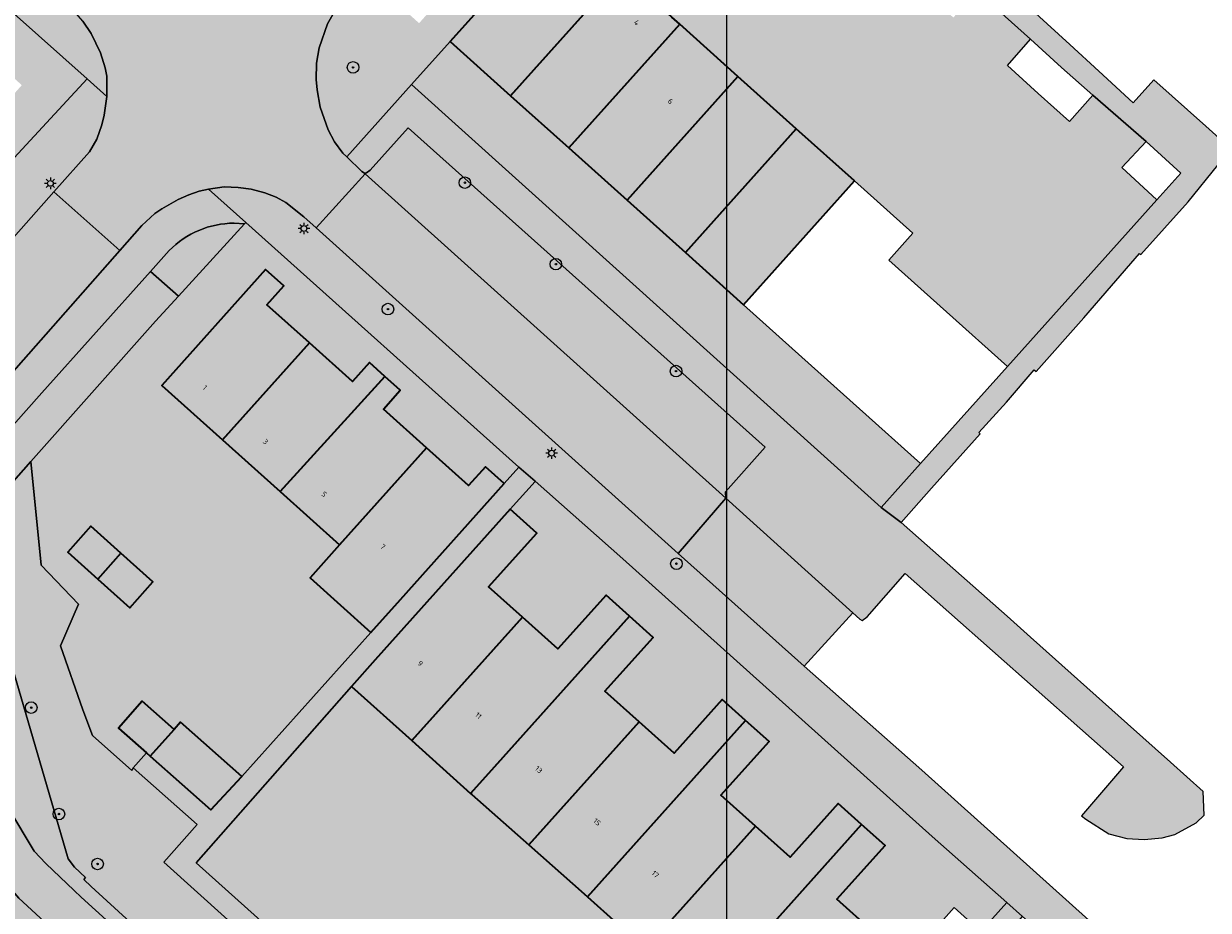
# Model space of a CAD drawing. Extents: x 101956 to 105180, y 476926 to 481317.
# Tile 571 of 649: x 104879 to 104961, y 480322 to 480383. Entities that reach past the tile are written whole.
import ezdxf
from ezdxf.enums import TextEntityAlignment as Align

# ---------------------------------------------------------------- set-up
doc = ezdxf.new("R2010")
doc.units = 0
doc.header["$LTSCALE"] = 0.5
for name, color, linetype, lineweight in [('B-WE-GR-BEPLANTING_CULTUUR_BODEMBEDEKKER-GV', 90, 'Continuous', 18), ('B-WE-GR-BEPLANTING_CULTUUR_BOSPLANTSOEN-GV', 90, 'Continuous', 18), ('B-WE-GR-BEPLANTING_CULTUUR_HEESTERS-GV', 90, 'Continuous', 18), ('B-WE-GR-BOOM-S', 90, 'Continuous', 25), ('B-WE-KL-ET_LS_OV_LICHTMAST-S', 190, 'Continuous', 25), ('B-WE-OG-BEBOUWING-GV', 7, 'Continuous', 35), ('B-WE-OG-BEBOUWING-T18', 10, 'Continuous', 18), ('B-WE-OG-TERREIN_CULTUURSCHEIDING-GV', 7, 'Continuous', 18), ('B-WE-OG-TERREIN_ERF-GV', 7, 'Continuous', 18), ('B-WE-VH-VERHARDING_ASFALT-GV', 252, 'Continuous', 18), ('B-WE-VH-VERHARDING_BETON-GV', 252, 'Continuous', 18), ('B-WE-VH-VERHARDING_BETONSTRAATSTEEN-GV', 252, 'Continuous', 18), ('B-WE-VH-VERHARDING_TEGEL-GV', 252, 'Continuous', 18)]:
    doc.layers.add(name, color=color, linetype=linetype, lineweight=lineweight)
for name, color, linetype, lineweight, true_color in [('B-WE-GR-BEPLANTING_CULTUUR_BODEMBEDEKKER-V', 7, 'Continuous', 18, 0xa5a552), ('B-WE-GR-BEPLANTING_CULTUUR_BOSPLANTSOEN-V', 7, 'Continuous', 18, 0xa5a552), ('B-WE-GR-BEPLANTING_CULTUUR_HEESTERS-V', 7, 'Continuous', 18, 0xa5a552), ('B-WE-OG-BEBOUWING-V', 7, 'Continuous', 18, 0xdc7869), ('B-WE-OG-TERREIN_CULTUURSCHEIDING-V', 7, 'Continuous', 18, 0x28c846), ('B-WE-OG-TERREIN_ERF-V', 7, 'Continuous', 18, 0x28c846), ('B-WE-VH-VERHARDING_ASFALT-V', 7, 'Continuous', 18, 0xcdcdcd), ('B-WE-VH-VERHARDING_BETON-V', 7, 'Continuous', 18, 0xcdcdcd), ('B-WE-VH-VERHARDING_BETONSTRAATSTEEN-V', 7, 'Continuous', 18, 0xcdcdcd), ('B-WE-VH-VERHARDING_TEGEL-V', 7, 'Continuous', 18, 0xcdcdcd)]:
    doc.layers.add(name, color=color, linetype=linetype, lineweight=lineweight, true_color=true_color)
doc.layers.add('X-XX-AL-HULPLIJN-G', color=7, linetype='Continuous', lineweight=18, plot=False)
doc.styles.add('NLCS-ISO-M200-T18', font='NLCS-ISO.ttf', dxfattribs={"height": 0.36})

# ---------------------------------------------------------------- blocks, each defined once
blk = doc.blocks.new('SKL-ET_OV_LICHTMAST-SO')
at = {"color": 0, "linetype": 'ByBlock', "lineweight": 18}
for points in [[(-1.25, 0), (-2, 0)], [(-1.41421356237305, 1.414213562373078), (-0.8838834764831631, 0.8838834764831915)], [(0, 2), (0, 1.25)], [(0.88388347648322, 0.8838834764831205), (1.414213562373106, 1.414213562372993)], [(2, 0), (1.25, 0)], [(-1.414213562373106, -1.414213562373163), (-0.8838834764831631, -0.88388347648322)], [(0, -1.25), (0, -2)], [(0.8838834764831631, -0.8838834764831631), (1.414213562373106, -1.414213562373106)]]:
    blk.add_lwpolyline(points, dxfattribs=at)
blk.add_circle((0, 0), 1, dxfattribs=at)
blk = doc.blocks.new('SGR-BOOM_01-SO')
at = {"linetype": 'ByBlock', "lineweight": 18}
h = blk.add_hatch(color=0, dxfattribs=at)
h.dxf.hatch_style = 1
edge = h.paths.add_edge_path()
edge.add_arc((0, 0), 0.25, 0, 360)
at = {"color": 0, "linetype": 'ByBlock', "lineweight": 18}
for radius in [2, 0.25]:
    blk.add_circle((0, 0), radius, dxfattribs=at)

msp = doc.modelspace()

# ---------------------------------------------------------------- hatches: boundary and pattern name
at = {"layer": 'B-WE-GR-BEPLANTING_CULTUUR_BODEMBEDEKKER-V'}
h = msp.add_hatch(color=256, dxfattribs=at)
edge = h.paths.add_edge_path()
edge.add_line((104894.441, 480369.364), (104893.724, 480369.414))
edge.add_arc((104893.7394162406, 480363.1227264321), 6.291292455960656, 90.14039824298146, 135.632025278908)
edge.add_line((104889.242, 480367.522), (104887.952, 480366.082))
edge.add_line((104887.952, 480366.082), (104889.879, 480364.365))
edge.add_line((104889.879, 480364.365), (104894.441, 480369.364))
at = {"layer": 'B-WE-GR-BEPLANTING_CULTUUR_BOSPLANTSOEN-V'}
msp.add_hatch(color=256, dxfattribs=at).paths.add_polyline_path([(104984.014, 480260.115), (104982.323, 480258.129), (104980.634, 480256.293), (104980.006, 480255.594), (104976.796, 480258.476), (104975.582, 480259.167), (104965.492, 480264.319), (104951.635, 480271.493), (104944.206, 480275.47), (104943.972, 480275.215), (104942.274, 480276.77), (104939.749, 480278.856), (104939.968, 480279.084), (104935.861, 480282.999), (104925.232, 480292.466), (104909.708, 480306.748), (104906.504, 480309.516), (104905.965, 480309.982), (104903.665, 480312.1), (104902.3, 480313.36), (104902.163, 480313.21), (104888.857, 480325.179), (104891.166, 480327.786), (104886.74, 480331.706), (104886.654, 480331.538), (104883.927, 480333.954), (104883.267, 480335.732), (104881.701, 480340.15), (104882.954, 480343.05), (104880.373, 480345.734), (104879.662, 480352.915), (104875.546, 480348.284), (104882.251, 480325.428), (104882.676, 480324.837), (104883.45, 480324.121), (104883.323, 480323.978), (104883.823, 480323.503), (104886.54, 480321.029), (104907.418, 480302.409), (104914.45, 480296.138), (104922.652, 480288.738), (104931.519, 480280.889), (104934.777, 480277.908), (104936.773, 480276.237), (104940.102, 480273.637), (104942.703, 480271.859), (104945.841, 480269.891), (104947.686, 480268.839), (104948.919, 480268.257), (104954.3, 480265.428), (104973.724, 480255.646), (104981.744, 480251.607), (104994.027, 480245.269), (104999.54, 480242.528), (105006.428, 480250.134), (105004.745, 480251.745), (105005.36, 480252.467), (105003.726, 480254.067), (104998.026, 480247.618)])
at = {"layer": 'B-WE-GR-BEPLANTING_CULTUUR_HEESTERS-V'}
msp.add_hatch(color=256, dxfattribs=at).paths.add_polyline_path([(104884.912, 480378.19), (104883.556, 480379.398), (104867.226, 480361.755), (104863.582, 480357.818), (104866.701, 480357.536), (104868.061, 480356.536), (104873.385, 480362.697), (104881.256, 480371.585), (104883.716, 480374.362), (104884.233, 480375.221), (104884.577, 480376.232), (104884.732, 480376.891)])
at = {"layer": 'B-WE-OG-BEBOUWING-V'}
for points in [[(104920.541, 480386.802), (104916.352, 480390.555), (104914.684, 480388.693), (104908.68, 480381.99), (104912.864, 480378.239)], [(104924.577, 480383.186), (104924.038, 480383.669), (104920.541, 480386.802), (104912.864, 480378.239), (104916.899, 480374.621)], [(104928.614, 480379.569), (104924.577, 480383.186), (104916.899, 480374.621), (104920.935, 480371.003)], [(104932.651, 480375.952), (104928.614, 480379.569), (104920.935, 480371.003), (104924.97, 480367.385)], [(104936.687, 480372.337), (104932.651, 480375.952), (104924.97, 480367.385), (104929.004, 480363.768)], [(104898.947, 480361.136), (104896.005, 480363.775), (104897.173, 480365.078), (104895.9, 480366.22), (104888.73, 480358.17), (104892.922, 480354.417)], [(104904.172, 480358.803), (104903.1, 480359.764), (104901.931, 480358.461), (104898.947, 480361.136), (104892.922, 480354.417), (104896.917, 480350.84)], [(104907.059, 480353.864), (104904.068, 480356.545), (104905.237, 480357.848), (104904.172, 480358.803), (104896.917, 480350.84), (104901.037, 480347.149)], [(104912.43, 480351.4), (104911.134, 480352.561), (104909.966, 480351.258), (104907.059, 480353.864), (104901.037, 480347.149), (104898.99, 480344.862), (104903.2, 480341.092), (104905.248, 480343.379)], [(104913.696, 480342.143), (104911.353, 480344.244), (104914.688, 480347.962), (104912.844, 480349.616), (104903.496, 480339.188), (104901.861, 480337.337), (104906.032, 480333.599), (104907.68, 480335.437)], [(104884.284, 480344.784), (104885.893, 480346.579), (104883.816, 480348.442), (104882.216, 480346.639)], [(104885.893, 480346.579), (104884.284, 480344.784), (104886.5, 480342.796), (104888.1, 480344.599)], [(104921.106, 480342.206), (104919.477, 480343.667), (104916.142, 480339.949), (104913.696, 480342.143), (104907.68, 480335.437), (104906.032, 480333.599), (104910.105, 480329.948), (104911.753, 480331.786)], [(104921.77, 480334.902), (104919.4, 480337.028), (104922.734, 480340.746), (104921.106, 480342.206), (104911.753, 480331.786), (104910.105, 480329.948), (104910.187, 480329.874), (104914.132, 480326.386)], [(104887.668, 480332.753), (104887.924, 480332.527), (104889.576, 480334.369), (104887.371, 480336.321), (104885.731, 480334.469)], [(104929.142, 480334.999), (104927.523, 480336.451), (104924.189, 480332.732), (104921.77, 480334.902), (104914.132, 480326.386), (104917.969, 480322.994), (104918.193, 480322.793)], [(104889.576, 480334.369), (104887.924, 480332.527), (104890.105, 480330.594), (104892.116, 480328.812), (104894.261, 480331.113), (104890.021, 480334.871)], [(104929.823, 480327.679), (104927.431, 480329.825), (104930.766, 480333.543), (104929.142, 480334.999), (104918.193, 480322.793), (104922.223, 480319.181)], [(104937.176, 480327.794), (104935.562, 480329.241), (104932.227, 480325.523), (104929.823, 480327.679), (104922.223, 480319.181), (104926.239, 480315.58)], [(104937.918, 480320.42), (104935.462, 480322.622), (104938.797, 480326.34), (104937.176, 480327.794), (104926.239, 480315.58), (104930.306, 480311.934)]]:
    msp.add_hatch(color=256, dxfattribs=at).paths.add_polyline_path(points)
at = {"layer": 'B-WE-OG-TERREIN_CULTUURSCHEIDING-V'}
msp.add_hatch(color=256, dxfattribs=at).paths.add_polyline_path([(104874.814, 480351.385), (104870.55, 480346.6), (104872.099, 480345.199), (104869.944, 480342.754), (104872.239, 480340.251), (104873.136, 480338.494), (104873.735, 480336.878), (104874.675, 480334.704), (104876.29, 480331.917), (104879.898, 480325.951), (104880.696, 480325.09), (104882.657, 480323.231), (104883.142, 480322.771), (104885.87, 480320.286), (104906.752, 480301.663), (104913.782, 480295.394), (104921.986, 480287.992), (104930.85, 480280.146), (104934.118, 480277.155), (104936.144, 480275.459), (104939.511, 480272.829), (104942.155, 480271.022), (104945.327, 480269.033), (104947.224, 480267.951), (104948.473, 480267.362), (104953.842, 480264.539), (104973.274, 480254.753), (104981.29, 480250.716), (104993.575, 480244.377), (104998.843, 480241.758), (104999.54, 480242.528), (104994.027, 480245.269), (104981.744, 480251.607), (104973.724, 480255.646), (104954.3, 480265.428), (104948.919, 480268.257), (104947.686, 480268.839), (104945.841, 480269.891), (104942.703, 480271.859), (104940.102, 480273.637), (104936.773, 480276.237), (104934.777, 480277.908), (104931.519, 480280.889), (104922.652, 480288.738), (104914.45, 480296.138), (104907.418, 480302.409), (104886.54, 480321.029), (104883.823, 480323.503), (104883.323, 480323.978), (104883.45, 480324.121), (104882.676, 480324.837), (104882.251, 480325.428), (104875.546, 480348.284), (104879.662, 480352.915), (104888.292, 480362.626), (104889.879, 480364.365), (104887.952, 480366.082), (104880.417, 480357.672)])
h = msp.add_hatch(color=256, dxfattribs=at)
edge = h.paths.add_edge_path()
edge.add_line((104877.072, 480324.903), (104873.569, 480330.381))
edge.add_line((104873.569, 480330.381), (104872.224, 480332.544))
edge.add_line((104872.224, 480332.544), (104871.414, 480334.325))
edge.add_line((104871.414, 480334.325), (104870.663, 480336.157))
edge.add_line((104870.663, 480336.157), (104870.102, 480337.478))
edge.add_line((104870.102, 480337.478), (104869.475, 480338.654))
edge.add_line((104869.475, 480338.654), (104868.994, 480339.325))
edge.add_line((104868.994, 480339.325), (104868.087, 480340.323))
edge.add_line((104868.087, 480340.323), (104867.149, 480341.294))
edge.add_line((104867.149, 480341.294), (104866.651, 480341.756))
edge.add_arc((104866.5428579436, 480341.3370407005), 0.4326911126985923, 75.5266892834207, 169.0812037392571)
edge.add_line((104866.118, 480341.419), (104865.886, 480340.124))
edge.add_line((104865.886, 480340.124), (104865.824, 480338.281))
edge.add_line((104865.824, 480338.281), (104865.957, 480336.816))
edge.add_line((104865.957, 480336.816), (104866.355, 480335.202))
edge.add_line((104866.355, 480335.202), (104866.706, 480334.273))
edge.add_line((104866.706, 480334.273), (104867.748, 480333.018))
edge.add_line((104867.748, 480333.018), (104867.034, 480332.595))
edge.add_line((104867.034, 480332.595), (104869.676, 480329.2))
edge.add_line((104869.676, 480329.2), (104873.945, 480323.581))
edge.add_line((104873.945, 480323.581), (104878.278, 480318.004))
edge.add_line((104878.278, 480318.004), (104881.618, 480314.217))
edge.add_line((104881.618, 480314.217), (104890.815, 480305.751))
edge.add_line((104890.815, 480305.751), (104893.249, 480303.596))
edge.add_line((104893.249, 480303.596), (104898.086, 480299.12))
edge.add_line((104898.086, 480299.12), (104915.151, 480283.903))
edge.add_line((104915.151, 480283.903), (104923.099, 480276.689))
edge.add_line((104923.099, 480276.689), (104930.055, 480270.469))
edge.add_line((104930.055, 480270.469), (104933.012, 480267.95))
edge.add_line((104933.012, 480267.95), (104937.396, 480264.632))
edge.add_line((104937.396, 480264.632), (104939.08, 480263.613))
edge.add_line((104939.08, 480263.613), (104940.992, 480262.549))
edge.add_line((104940.992, 480262.549), (104943.08, 480261.482))
edge.add_line((104943.08, 480261.482), (104945.394, 480260.194))
edge.add_line((104945.394, 480260.194), (104947.443, 480259.22))
edge.add_line((104947.443, 480259.22), (104950.707, 480257.479))
edge.add_line((104950.707, 480257.479), (104958.625, 480253.434))
edge.add_line((104958.625, 480253.434), (104993.324, 480235.848))
edge.add_line((104993.324, 480235.848), (105004.132, 480230.474))
edge.add_line((105004.132, 480230.474), (105009.463, 480231.106))
edge.add_line((105009.463, 480231.106), (105011.723, 480229.887))
edge.add_line((105011.723, 480229.887), (105014.839, 480228.161))
edge.add_line((105014.839, 480228.161), (105018.281, 480225.966))
edge.add_line((105018.281, 480225.966), (105022.237, 480223.304))
edge.add_line((105022.237, 480223.304), (105022.285, 480223.262))
edge.add_line((105022.285, 480223.262), (105024.014, 480225.236))
edge.add_line((105024.014, 480225.236), (105023.082, 480225.922))
edge.add_line((105023.082, 480225.922), (105019.887, 480227.809))
edge.add_line((105019.887, 480227.809), (105012.469, 480231.508))
edge.add_line((105012.469, 480231.508), (105010.494, 480232.578))
edge.add_line((105010.494, 480232.578), (105000, 480237.868))
edge.add_line((105000, 480237.868), (104989.479, 480243.296))
edge.add_line((104989.479, 480243.296), (104973.562, 480251.186))
edge.add_line((104973.562, 480251.186), (104952.493, 480261.98))
edge.add_line((104952.493, 480261.98), (104947.524, 480264.402))
edge.add_line((104947.524, 480264.402), (104943.571, 480266.553))
edge.add_line((104943.571, 480266.553), (104942.223, 480267.374))
edge.add_line((104942.223, 480267.374), (104940.816, 480268.335))
edge.add_line((104940.816, 480268.335), (104939.641, 480269.01))
edge.add_line((104939.641, 480269.01), (104938.403, 480269.856))
edge.add_line((104938.403, 480269.856), (104932.511, 480274.607))
edge.add_line((104932.511, 480274.607), (104900.66, 480303.187))
edge.add_line((104900.66, 480303.187), (104881.787, 480319.962))
edge.add_line((104881.787, 480319.962), (104878.828, 480322.704))
edge.add_line((104878.828, 480322.704), (104877.991, 480323.66))
edge.add_line((104877.991, 480323.66), (104877.072, 480324.903))
at = {"layer": 'B-WE-OG-TERREIN_ERF-V'}
for points in [[(104960.998, 480376.124), (104957.41, 480379.33), (104955.979, 480377.756), (104953.596, 480379.947), (104951.592, 480381.79), (104947.926, 480385.161), (104947.824, 480385.048), (104945.369, 480387.253), (104945.496, 480387.396), (104946.99, 480389.094), (104957.747, 480401.114), (104963.741, 480407.805), (104962.706, 480408.733), (104960.6, 480406.383), (104957.293, 480402.681), (104955.408, 480400.571), (104953.415, 480398.34), (104950.063, 480394.606), (104948.196, 480392.508), (104946.194, 480390.257), (104944.469, 480388.31), (104934.413, 480397.281), (104927.786, 480403.191), (104926.696, 480401.971), (104929.053, 480399.867), (104932.738, 480396.563), (104934.867, 480394.664), (104937.099, 480392.673), (104940.817, 480389.371), (104942.96, 480387.451), (104945.152, 480385.488), (104948.872, 480382.153), (104951.015, 480380.198), (104953.175, 480378.267), (104956.875, 480375.074), (104959.267, 480372.883), (104957.611, 480371.032), (104947.278, 480359.498), (104941.26, 480352.78), (104938.539, 480349.743), (104939.911, 480348.695), (104942.003, 480351.064), (104945.386, 480354.84), (104945.296, 480354.919), (104947.207, 480357.03), (104949.128, 480359.257), (104949.248, 480359.151), (104952.565, 480362.854), (104954.47, 480365.068), (104956.411, 480367.324), (104956.499, 480367.246), (104959.776, 480370.904), (104961.844, 480373.42), (104963.762, 480371.758), (104963.649, 480371.627), (104969.066, 480366.809), (104970.75, 480365.311), (104977.497, 480359.309), (104978.49, 480358.425), (104979.524, 480359.579), (104975.279, 480363.382), (104975.19, 480363.462), (104973.462, 480365.017), (104971.104, 480367.115), (104969.09, 480368.906), (104965.455, 480372.15), (104963.07, 480374.277)], [(104949.403, 480378.4), (104947.265, 480380.339), (104948.872, 480382.153), (104945.152, 480385.488), (104943.526, 480383.651), (104941.319, 480385.621), (104939.184, 480387.527), (104940.817, 480389.371), (104937.099, 480392.673), (104935.49, 480390.891), (104933.258, 480392.868), (104931.081, 480394.796), (104932.738, 480396.563), (104929.053, 480399.867), (104927.454, 480398.077), (104925.097, 480400.181), (104916.352, 480390.555), (104920.541, 480386.802), (104924.038, 480383.669), (104924.577, 480383.186), (104928.614, 480379.569), (104932.651, 480375.952), (104936.687, 480372.337), (104940.723, 480368.721), (104939.057, 480366.861), (104943.045, 480363.29), (104947.278, 480359.498), (104957.611, 480371.032), (104955.2, 480373.262), (104956.875, 480375.074), (104953.175, 480378.267), (104951.56, 480376.444)], [(104865.189, 480380.073), (104861.157, 480383.686), (104857, 480387.41), (104840.878, 480369.541), (104853.076, 480366.482), (104852.891, 480365.513), (104859.656, 480363.715), (104864.853, 480362.369), (104867.226, 480361.755), (104883.556, 480379.398), (104864.785, 480396.119), (104862.65, 480393.74), (104865.171, 480391.466), (104867.1, 480393.62), (104868.696, 480392.05), (104870.313, 480390.459), (104868.507, 480388.457), (104870.846, 480386.349), (104873.172, 480384.252), (104874.977, 480386.254), (104876.684, 480384.74), (104878.33, 480383.28), (104876.508, 480381.243), (104879.03, 480378.97), (104873.43, 480372.69), (104869.222, 480376.46)], [(104929.004, 480363.768), (104924.97, 480367.385), (104920.935, 480371.003), (104916.899, 480374.621), (104912.864, 480378.239), (104908.68, 480381.99), (104906.012, 480379.011), (104938.539, 480349.743), (104941.26, 480352.78), (104937.036, 480356.567), (104933.04, 480360.15)], [(104903.496, 480339.188), (104912.844, 480349.616), (104914.568, 480351.54), (104914.583, 480351.556), (104913.444, 480352.532), (104912.43, 480351.4), (104905.248, 480343.379), (104903.2, 480341.092), (104894.261, 480331.113), (104892.116, 480328.812), (104890.105, 480330.594), (104887.924, 480332.527), (104887.668, 480332.753), (104886.74, 480331.706), (104891.166, 480327.786), (104888.857, 480325.179), (104902.163, 480313.21), (104902.3, 480313.36), (104903.167, 480314.31), (104891.098, 480325.152), (104901.861, 480337.337)], [(104920.64, 480346.19), (104914.583, 480351.556), (104914.568, 480351.54), (104912.844, 480349.616), (104914.688, 480347.962), (104911.353, 480344.244), (104913.696, 480342.143), (104916.142, 480339.949), (104919.477, 480343.667), (104921.106, 480342.206), (104922.734, 480340.746), (104919.4, 480337.028), (104921.77, 480334.902), (104924.189, 480332.732), (104927.523, 480336.451), (104929.142, 480334.999), (104930.766, 480333.543), (104927.431, 480329.825), (104929.823, 480327.679), (104932.227, 480325.523), (104935.562, 480329.241), (104937.176, 480327.794), (104938.797, 480326.34), (104935.462, 480322.622), (104937.918, 480320.42), (104940.259, 480318.32), (104943.593, 480322.038), (104945.437, 480320.384), (104947.231, 480322.385), (104942.064, 480326.964)], [(104935.104, 480306.639), (104937.186, 480308.959), (104946.545, 480319.39), (104948.312, 480321.427), (104947.231, 480322.385), (104945.437, 480320.384), (104936.096, 480309.964), (104923.409, 480295.829), (104922.151, 480297.07), (104921.583, 480297.594), (104919.365, 480299.549), (104919.492, 480299.693), (104919.403, 480299.844), (104917.733, 480301.316), (104910.576, 480307.741), (104909.708, 480306.748), (104925.232, 480292.466), (104935.861, 480282.999), (104936.812, 480284.116), (104924.619, 480294.916)]]:
    msp.add_hatch(color=256, dxfattribs=at).paths.add_polyline_path(points)
h = msp.add_hatch(color=256, dxfattribs=at)
h.paths.add_polyline_path([(104903.2, 480341.092), (104898.99, 480344.862), (104901.037, 480347.149), (104896.917, 480350.84), (104892.922, 480354.417), (104888.73, 480358.17), (104895.9, 480366.22), (104897.173, 480365.078), (104896.005, 480363.775), (104898.947, 480361.136), (104901.931, 480358.461), (104903.1, 480359.764), (104904.172, 480358.803), (104905.237, 480357.848), (104904.068, 480356.545), (104907.059, 480353.864), (104909.966, 480351.258), (104911.134, 480352.561), (104912.43, 480351.4), (104913.444, 480352.532), (104894.537, 480369.469), (104894.441, 480369.364), (104889.879, 480364.365), (104888.292, 480362.626), (104879.662, 480352.915), (104880.373, 480345.734), (104882.954, 480343.05), (104881.701, 480340.15), (104883.267, 480335.732), (104883.927, 480333.954), (104886.654, 480331.538), (104886.74, 480331.706), (104887.668, 480332.753), (104885.731, 480334.469), (104887.371, 480336.321), (104889.576, 480334.369), (104890.021, 480334.871), (104894.261, 480331.113)])
h.paths.add_polyline_path([(104888.1, 480344.599), (104886.5, 480342.796), (104884.284, 480344.784), (104882.216, 480346.639), (104883.816, 480348.442), (104885.893, 480346.579)], flags=16)
h = msp.add_hatch(color=256, dxfattribs=at)
h.paths.add_polyline_path([(104914.132, 480326.386), (104910.187, 480329.874), (104910.105, 480329.948), (104906.032, 480333.599), (104901.861, 480337.337), (104891.098, 480325.152), (104903.167, 480314.31), (104902.3, 480313.36), (104903.665, 480312.1), (104905.388, 480313.971), (104907.688, 480311.853), (104905.965, 480309.982), (104906.504, 480309.516), (104909.357, 480312.782), (104912.547, 480309.997), (104910.576, 480307.741), (104917.733, 480301.316), (104919.258, 480303.046), (104920.94, 480301.563), (104921.108, 480301.415), (104920.99, 480301.281), (104923.733, 480298.864), (104922.151, 480297.07), (104923.409, 480295.829), (104936.096, 480309.964), (104932.079, 480313.564), (104930.479, 480311.779), (104930.306, 480311.934), (104926.239, 480315.58), (104922.223, 480319.181), (104918.193, 480322.793), (104917.969, 480322.994)])
h.paths.add_polyline_path([(104901.09, 480316.426), (104899.429, 480317.897), (104901.533, 480320.135), (104903.129, 480318.722)], flags=16)
at = {"layer": 'B-WE-VH-VERHARDING_ASFALT-V'}
for points in [[(104902.804, 480372.837), (104899.402, 480369.091), (104924.479, 480346.563), (104927.762, 480350.373)], [(104885.808, 480367.522), (104881.256, 480371.585), (104873.385, 480362.697), (104868.061, 480356.536), (104864.081, 480351.93), (104868.536, 480347.945)]]:
    msp.add_hatch(color=256, dxfattribs=at).paths.add_polyline_path(points)
at = {"layer": 'B-WE-VH-VERHARDING_BETON-V'}
h = msp.add_hatch(color=256, dxfattribs=at)
edge = h.paths.add_edge_path()
edge.add_line((104885.87, 480320.286), (104883.142, 480322.771))
edge.add_line((104883.142, 480322.771), (104882.657, 480323.231))
edge.add_line((104882.657, 480323.231), (104880.696, 480325.09))
edge.add_line((104880.696, 480325.09), (104879.898, 480325.951))
edge.add_line((104879.898, 480325.951), (104876.29, 480331.917))
edge.add_line((104876.29, 480331.917), (104873.569, 480330.381))
edge.add_line((104873.569, 480330.381), (104877.072, 480324.903))
edge.add_line((104877.072, 480324.903), (104877.991, 480323.66))
edge.add_line((104877.991, 480323.66), (104878.828, 480322.704))
edge.add_line((104878.828, 480322.704), (104881.787, 480319.962))
edge.add_line((104881.787, 480319.962), (104900.66, 480303.187))
edge.add_line((104900.66, 480303.187), (104932.511, 480274.607))
edge.add_line((104932.511, 480274.607), (104938.403, 480269.856))
edge.add_line((104938.403, 480269.856), (104939.641, 480269.01))
edge.add_line((104939.641, 480269.01), (104940.816, 480268.335))
edge.add_line((104940.816, 480268.335), (104942.223, 480267.374))
edge.add_line((104942.223, 480267.374), (104943.571, 480266.553))
edge.add_line((104943.571, 480266.553), (104947.524, 480264.402))
edge.add_line((104947.524, 480264.402), (104952.493, 480261.98))
edge.add_line((104952.493, 480261.98), (104973.562, 480251.186))
edge.add_line((104973.562, 480251.186), (104989.479, 480243.296))
edge.add_line((104989.479, 480243.296), (105000, 480237.868))
edge.add_line((105000, 480237.868), (105010.494, 480232.578))
edge.add_line((105010.494, 480232.578), (105012.469, 480231.508))
edge.add_line((105012.469, 480231.508), (105019.887, 480227.809))
edge.add_line((105019.887, 480227.809), (105023.082, 480225.922))
edge.add_line((105023.082, 480225.922), (105024.014, 480225.236))
edge.add_line((105024.014, 480225.236), (105038.497, 480212.421))
edge.add_line((105038.497, 480212.421), (105048.049, 480203.933))
edge.add_line((105048.049, 480203.933), (105052.786, 480199.5))
edge.add_line((105052.786, 480199.5), (105052.913, 480198.565))
edge.add_arc((105050.5768647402, 480198.6308259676), 2.337062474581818, 326.8252956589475, 358.3859870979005, ccw=False)
edge.add_arc((105074.4243993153, 480158.0382038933), 44.99786581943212, 112.04244414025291, 119.11070419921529, ccw=False)
edge.add_line((105057.537, 480199.747), (105057.073, 480199.942))
edge.add_line((105057.073, 480199.942), (105056.615, 480200.278))
edge.add_line((105056.615, 480200.278), (105054.916, 480201.827))
edge.add_line((105054.916, 480201.827), (105051.761, 480204.704))
edge.add_line((105051.761, 480204.704), (105050.787, 480205.592))
edge.add_line((105050.787, 480205.592), (105036.454, 480218.293))
edge.add_line((105036.454, 480218.293), (105033.855, 480220.546))
edge.add_line((105033.855, 480220.546), (105033.471, 480220.879))
edge.add_line((105033.471, 480220.879), (105032.813, 480221.458))
edge.add_line((105032.813, 480221.458), (105025.902, 480227.542))
edge.add_line((105025.902, 480227.542), (105025.824, 480227.61))
edge.add_line((105025.824, 480227.61), (105023.568, 480229.222))
edge.add_line((105023.568, 480229.222), (105021.462, 480230.458))
edge.add_line((105021.462, 480230.458), (105014.377, 480233.964))
edge.add_line((105014.377, 480233.964), (105013.604, 480234.347))
edge.add_line((105013.604, 480234.347), (105013.102, 480234.63))
edge.add_line((105013.102, 480234.63), (104999.79, 480241.288))
edge.add_line((104999.79, 480241.288), (104998.843, 480241.758))
edge.add_line((104998.843, 480241.758), (104993.575, 480244.377))
edge.add_line((104993.575, 480244.377), (104981.29, 480250.716))
edge.add_line((104981.29, 480250.716), (104973.274, 480254.753))
edge.add_line((104973.274, 480254.753), (104953.842, 480264.539))
edge.add_line((104953.842, 480264.539), (104948.473, 480267.362))
edge.add_line((104948.473, 480267.362), (104947.224, 480267.951))
edge.add_line((104947.224, 480267.951), (104945.327, 480269.033))
edge.add_line((104945.327, 480269.033), (104942.155, 480271.022))
edge.add_line((104942.155, 480271.022), (104939.511, 480272.829))
edge.add_line((104939.511, 480272.829), (104936.144, 480275.459))
edge.add_line((104936.144, 480275.459), (104934.118, 480277.155))
edge.add_line((104934.118, 480277.155), (104930.85, 480280.146))
edge.add_line((104930.85, 480280.146), (104921.986, 480287.992))
edge.add_line((104921.986, 480287.992), (104913.782, 480295.394))
edge.add_line((104913.782, 480295.394), (104906.752, 480301.663))
edge.add_line((104906.752, 480301.663), (104885.87, 480320.286))
at = {"layer": 'B-WE-VH-VERHARDING_BETONSTRAATSTEEN-V'}
for points in [[(104902.674, 480386.342), (104898.102, 480390.353), (104896.944, 480389.1), (104895.418, 480387.725), (104894.261, 480386.973), (104892.913, 480386.421), (104891.722, 480386.096), (104889.936, 480385.842), (104889.207, 480385.814), (104888.507, 480385.853), (104888.325, 480385.899), (104887.93, 480385.997), (104887.414, 480386.209), (104886.764, 480386.621), (104886.415, 480386.879), (104884.557, 480388.553), (104881.508, 480385.114), (104882.656, 480384.086), (104883.267, 480383.393), (104883.837, 480382.551), (104884.486, 480381.21), (104884.81, 480380.158), (104884.925, 480379.597), (104884.912, 480378.19), (104884.732, 480376.891), (104884.577, 480376.232), (104884.233, 480375.221), (104883.716, 480374.362), (104881.256, 480371.585), (104885.808, 480367.522), (104887.337, 480369.257), (104888.245, 480370.075), (104888.728, 480370.413), (104889.857, 480371.065), (104890.601, 480371.386), (104891.301, 480371.624), (104891.956, 480371.781), (104893.036, 480371.924), (104894.012, 480371.885), (104894.913, 480371.761), (104895.853, 480371.51), (104896.634, 480371.216), (104897.321, 480370.852), (104898.551, 480369.855), (104899.402, 480369.091), (104902.804, 480372.837), (104902.758, 480372.878), (104902.581, 480372.99), (104901.523, 480374), (104901.255, 480374.256), (104900.671, 480375.048), (104900.232, 480375.866), (104899.691, 480377.448), (104899.479, 480378.645), (104899.403, 480379.355), (104899.432, 480380.493), (104899.628, 480381.543), (104900.192, 480383.217), (104900.75, 480384.192), (104902.54, 480386.249)], [(104902.758, 480372.878), (104902.804, 480372.837), (104927.762, 480350.373), (104927.755, 480350.815), (104930.49, 480353.902), (104905.775, 480376.007), (104903.16, 480373.089), (104902.895, 480372.894), (104902.852, 480372.889)], [(104927.762, 480350.373), (104924.479, 480346.563), (104933.201, 480338.75), (104936.562, 480342.44)]]:
    msp.add_hatch(color=256, dxfattribs=at).paths.add_polyline_path(points)
at = {"layer": 'B-WE-VH-VERHARDING_TEGEL-V'}
for points in [[(104861.363, 480403.039), (104860.969, 480402.836), (104858.202, 480399.746), (104852.52, 480404.84), (104855.452, 480408.15), (104854.972, 480408.576), (104852.057, 480405.25), (104837.861, 480417.976), (104840.875, 480421.276), (104840.926, 480421.506), (104840.838, 480421.615), (104840.244, 480422.049), (104839.377, 480422.419), (104838.324, 480422.647), (104837.346, 480422.718), (104836.391, 480422.676), (104835.523, 480422.526), (104834.489, 480422.187), (104833.574, 480421.742), (104832.856, 480421.277), (104831.22, 480419.603), (104830.302, 480418.947), (104829.5, 480418.525), (104829.145, 480418.392), (104828.254, 480418.19), (104827.284, 480418.131), (104826.767, 480418.183), (104825.557, 480418.497), (104825.106, 480418.713), (104823.852, 480419.579), (104799.108, 480441.893), (104772.688, 480465.599), (104772.194, 480466.25), (104771.499, 480467.815), (104771.328, 480468.763), (104771.441, 480470.377), (104772.049, 480471.858), (104772.402, 480472.464), (104774.079, 480474.358), (104774.613, 480475.098), (104775.215, 480476.401), (104775.47, 480477.552), (104775.486, 480478.365), (104775.405, 480478.842), (104775.032, 480479.87), (104774.54, 480480.856), (104773.756, 480481.734), (104773.552, 480481.906), (104773.109, 480481.926), (104772.873, 480481.843), (104772.702, 480481.719), (104770.043, 480478.717), (104769.425, 480479.272), (104767.722, 480477.374), (104764.72, 480474.01), (104762.098, 480471.071), (104763.208, 480470.077), (104795.837, 480440.872), (104795.824, 480440.857), (104796.959, 480439.84), (104796.993, 480439.878), (104829.58, 480410.617), (104830.709, 480409.605), (104833.3, 480412.49), (104836.304, 480415.835), (104860.714, 480393.879), (104861.857, 480392.851), (104862.65, 480393.74), (104864.785, 480396.119), (104883.556, 480379.398), (104884.912, 480378.19), (104884.925, 480379.597), (104884.81, 480380.158), (104884.486, 480381.21), (104883.837, 480382.551), (104883.267, 480383.393), (104882.656, 480384.086), (104881.508, 480385.114), (104869.476, 480395.895), (104861.749, 480402.818)], [(104908.68, 480381.99), (104914.684, 480388.693), (104916.352, 480390.555), (104925.097, 480400.181), (104926.696, 480401.971), (104927.786, 480403.191), (104927.72, 480403.25), (104925.418, 480405.303), (104943.698, 480425.771), (104940.561, 480428.553), (104940.559, 480428.551), (104940.375, 480428.35), (104938.367, 480426.146), (104938.312, 480423.042), (104935.854, 480420.474), (104934.073, 480420.399), (104934.244, 480418.656), (104929.078, 480412.824), (104927.264, 480412.746), (104927.467, 480411.005), (104924.883, 480408.122), (104922.019, 480407.964), (104921.283, 480407.065), (104921.338, 480406.884), (104924.845, 480403.655), (104906.536, 480383.261), (104903.104, 480386.332), (104902.953, 480386.404), (104902.727, 480386.379), (104902.674, 480386.342), (104902.54, 480386.249), (104900.75, 480384.192), (104900.192, 480383.217), (104899.628, 480381.543), (104899.432, 480380.493), (104899.403, 480379.355), (104899.479, 480378.645), (104899.691, 480377.448), (104900.232, 480375.866), (104900.671, 480375.048), (104901.255, 480374.256), (104901.523, 480374), (104906.012, 480379.011)], [(104906.012, 480379.011), (104901.523, 480374), (104902.581, 480372.99), (104902.758, 480372.878), (104902.852, 480372.889), (104902.895, 480372.894), (104903.16, 480373.089), (104905.775, 480376.007), (104930.49, 480353.902), (104927.755, 480350.815), (104927.762, 480350.373), (104936.562, 480342.44), (104937.056, 480341.996), (104937.206, 480341.924), (104937.548, 480342.172), (104940.192, 480345.156), (104955.298, 480331.774), (104952.394, 480328.398), (104952.688, 480328.152), (104954.291, 480327.143), (104955.534, 480326.826), (104956.742, 480326.746), (104957.981, 480326.878), (104958.86, 480327.108), (104960.335, 480327.899), (104960.885, 480328.44), (104960.823, 480330.072), (104958.549, 480332.105), (104955.58, 480334.76), (104948.856, 480340.772), (104947.246, 480342.212), (104941.709, 480347.107), (104939.911, 480348.695), (104938.539, 480349.743)], [(104891.956, 480371.781), (104894.537, 480369.469), (104913.444, 480352.532), (104914.583, 480351.556), (104920.64, 480346.19), (104942.064, 480326.964), (104947.231, 480322.385), (104948.312, 480321.427), (104954.085, 480316.311), (104980.924, 480292.147), (104982.034, 480291.153), (104983.62, 480292.92), (104985.202, 480294.682), (105000, 480281.421), (105014.642, 480268.208), (105016.595, 480270.362), (105016.531, 480270.426), (104987.213, 480296.79), (104986.619, 480297.207), (104985.76, 480297.523), (104985.067, 480297.579), (104984.394, 480297.381), (104983.728, 480297.088), (104983.115, 480296.542), (104981.89, 480295.242), (104958.574, 480316.078), (104955.403, 480318.926), (104941.344, 480331.553), (104933.201, 480338.75), (104924.479, 480346.563), (104899.402, 480369.091), (104898.551, 480369.855), (104897.321, 480370.852), (104896.634, 480371.216), (104895.853, 480371.51), (104894.913, 480371.761), (104894.012, 480371.885), (104893.036, 480371.924)]]:
    msp.add_hatch(color=256, dxfattribs=at).paths.add_polyline_path(points)
h = msp.add_hatch(color=256, dxfattribs=at)
edge = h.paths.add_edge_path()
edge.add_line((104872.099, 480345.199), (104870.55, 480346.6))
edge.add_line((104870.55, 480346.6), (104874.814, 480351.385))
edge.add_line((104874.814, 480351.385), (104880.417, 480357.672))
edge.add_line((104880.417, 480357.672), (104887.952, 480366.082))
edge.add_line((104887.952, 480366.082), (104889.242, 480367.522))
edge.add_arc((104893.7394162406, 480363.1227264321), 6.291292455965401, 90.14039824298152, 135.632025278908, ccw=False)
edge.add_line((104893.724, 480369.414), (104894.441, 480369.364))
edge.add_line((104894.441, 480369.364), (104894.537, 480369.469))
edge.add_line((104894.537, 480369.469), (104891.956, 480371.781))
edge.add_line((104891.956, 480371.781), (104891.301, 480371.624))
edge.add_line((104891.301, 480371.624), (104890.601, 480371.386))
edge.add_line((104890.601, 480371.386), (104889.857, 480371.065))
edge.add_line((104889.857, 480371.065), (104888.728, 480370.413))
edge.add_line((104888.728, 480370.413), (104888.245, 480370.075))
edge.add_line((104888.245, 480370.075), (104887.337, 480369.257))
edge.add_line((104887.337, 480369.257), (104885.808, 480367.522))
edge.add_line((104885.808, 480367.522), (104868.536, 480347.945))
edge.add_line((104868.536, 480347.945), (104867.949, 480347.282))
edge.add_arc((104869.7466917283, 480345.9965514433), 2.20999401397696, 144.4331447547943, 217.4409509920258)
edge.add_line((104867.992, 480344.653), (104869.472, 480343.269))
edge.add_line((104869.472, 480343.269), (104869.944, 480342.754))
edge.add_line((104869.944, 480342.754), (104872.099, 480345.199))

# ---------------------------------------------------------------- linework, layer by layer
at = {"layer": 'B-WE-GR-BEPLANTING_CULTUUR_BODEMBEDEKKER-GV', "flags": 128}
for points in [[(104889.242, 480367.522), (104887.952, 480366.082), (104889.879, 480364.365), (104894.441, 480369.364)], [(104894.441, 480369.364), (104893.724, 480369.414)]]:
    msp.add_lwpolyline(points, dxfattribs=at)
at = {"layer": 'B-WE-GR-BEPLANTING_CULTUUR_BODEMBEDEKKER-GV'}
msp.add_lwpolyline([(104893.724, 480369.414, 0.2011433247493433), (104889.242, 480367.522)], format="xyb", dxfattribs=at)
at = {"layer": 'B-WE-GR-BEPLANTING_CULTUUR_BOSPLANTSOEN-GV', "flags": 128}
msp.add_lwpolyline([(104902.163, 480313.21), (104888.857, 480325.179), (104891.166, 480327.786), (104886.74, 480331.706), (104886.654, 480331.538), (104883.927, 480333.954), (104883.267, 480335.732), (104881.701, 480340.15), (104882.954, 480343.05), (104880.373, 480345.734), (104879.662, 480352.915), (104875.546, 480348.284), (104882.251, 480325.428), (104882.676, 480324.837), (104883.45, 480324.121), (104883.323, 480323.978), (104883.823, 480323.503), (104886.54, 480321.029)], dxfattribs=at)
at = {"layer": 'B-WE-GR-BEPLANTING_CULTUUR_HEESTERS-GV', "flags": 128}
msp.add_lwpolyline([(104884.912, 480378.19), (104883.556, 480379.398), (104867.226, 480361.755), (104863.582, 480357.818), (104866.701, 480357.536), (104868.061, 480356.536), (104873.385, 480362.697), (104881.256, 480371.585), (104883.716, 480374.362), (104884.233, 480375.221), (104884.577, 480376.232), (104884.732, 480376.891)], close=True, dxfattribs=at)
at = {"layer": 'B-WE-OG-BEBOUWING-GV', "flags": 128}
for points in [[(104920.541, 480386.802), (104916.352, 480390.555), (104914.684, 480388.693), (104908.68, 480381.99), (104912.864, 480378.239)], [(104924.577, 480383.186), (104924.038, 480383.669), (104920.541, 480386.802), (104912.864, 480378.239), (104916.899, 480374.621)], [(104928.614, 480379.569), (104924.577, 480383.186), (104916.899, 480374.621), (104920.935, 480371.003)], [(104932.651, 480375.952), (104928.614, 480379.569), (104920.935, 480371.003), (104924.97, 480367.385)], [(104936.687, 480372.337), (104932.651, 480375.952), (104924.97, 480367.385), (104929.004, 480363.768)], [(104898.947, 480361.136), (104896.005, 480363.775), (104897.173, 480365.078), (104895.9, 480366.22), (104888.73, 480358.17), (104892.922, 480354.417)], [(104904.172, 480358.803), (104903.1, 480359.764), (104901.931, 480358.461), (104898.947, 480361.136), (104892.922, 480354.417), (104896.917, 480350.84)], [(104907.059, 480353.864), (104904.068, 480356.545), (104905.237, 480357.848), (104904.172, 480358.803), (104896.917, 480350.84), (104901.037, 480347.149)], [(104912.43, 480351.4), (104911.134, 480352.561), (104909.966, 480351.258), (104907.059, 480353.864), (104901.037, 480347.149), (104898.99, 480344.862), (104903.2, 480341.092), (104905.248, 480343.379)], [(104913.696, 480342.143), (104911.353, 480344.244), (104914.688, 480347.962), (104912.844, 480349.616), (104903.496, 480339.188), (104901.861, 480337.337), (104906.032, 480333.599), (104907.68, 480335.437)], [(104884.284, 480344.784), (104885.893, 480346.579), (104883.816, 480348.442), (104882.216, 480346.639)], [(104885.893, 480346.579), (104884.284, 480344.784), (104886.5, 480342.796), (104888.1, 480344.599)], [(104921.106, 480342.206), (104919.477, 480343.667), (104916.142, 480339.949), (104913.696, 480342.143), (104907.68, 480335.437), (104906.032, 480333.599), (104910.105, 480329.948), (104911.753, 480331.786)], [(104921.77, 480334.902), (104919.4, 480337.028), (104922.734, 480340.746), (104921.106, 480342.206), (104911.753, 480331.786), (104910.105, 480329.948), (104910.187, 480329.874), (104914.132, 480326.386)], [(104887.668, 480332.753), (104887.924, 480332.527), (104889.576, 480334.369), (104887.371, 480336.321), (104885.731, 480334.469)], [(104929.142, 480334.999), (104927.523, 480336.451), (104924.189, 480332.732), (104921.77, 480334.902), (104914.132, 480326.386), (104917.969, 480322.994), (104918.193, 480322.793)], [(104889.576, 480334.369), (104887.924, 480332.527), (104890.105, 480330.594), (104892.116, 480328.812), (104894.261, 480331.113), (104890.021, 480334.871)], [(104929.823, 480327.679), (104927.431, 480329.825), (104930.766, 480333.543), (104929.142, 480334.999), (104918.193, 480322.793), (104922.223, 480319.181)], [(104937.176, 480327.794), (104935.562, 480329.241), (104932.227, 480325.523), (104929.823, 480327.679), (104922.223, 480319.181), (104926.239, 480315.58)], [(104937.918, 480320.42), (104935.462, 480322.622), (104938.797, 480326.34), (104937.176, 480327.794), (104926.239, 480315.58), (104930.306, 480311.934)]]:
    msp.add_lwpolyline(points, close=True, dxfattribs=at)
at = {"layer": 'B-WE-OG-TERREIN_CULTUURSCHEIDING-GV', "flags": 128}
for points in [[(104886.54, 480321.029), (104883.823, 480323.503), (104883.323, 480323.978), (104883.45, 480324.121), (104882.676, 480324.837), (104882.251, 480325.428), (104875.546, 480348.284), (104879.662, 480352.915), (104888.292, 480362.626), (104889.879, 480364.365), (104887.952, 480366.082), (104880.417, 480357.672), (104874.814, 480351.385)], [(104876.29, 480331.917), (104879.898, 480325.951), (104880.696, 480325.09), (104882.657, 480323.231), (104883.142, 480322.771), (104885.87, 480320.286)], [(104943.571, 480266.553), (104942.223, 480267.374), (104940.816, 480268.335), (104939.641, 480269.01), (104938.403, 480269.856), (104932.511, 480274.607), (104900.66, 480303.187), (104881.787, 480319.962), (104878.828, 480322.704), (104877.991, 480323.66), (104877.072, 480324.903)]]:
    msp.add_lwpolyline(points, dxfattribs=at)
at = {"layer": 'B-WE-OG-TERREIN_ERF-GV', "flags": 128}
for points in [[(104963.07, 480374.277), (104960.998, 480376.124), (104957.41, 480379.33), (104955.979, 480377.756), (104953.596, 480379.947), (104951.592, 480381.79), (104947.926, 480385.161), (104947.824, 480385.048), (104945.369, 480387.253), (104945.496, 480387.396), (104946.99, 480389.094), (104957.747, 480401.114), (104963.741, 480407.805)], [(104867.226, 480361.755), (104883.556, 480379.398), (104864.785, 480396.119)], [(104924.038, 480383.669), (104924.577, 480383.186), (104928.614, 480379.569), (104932.651, 480375.952), (104936.687, 480372.337), (104940.723, 480368.721), (104939.057, 480366.861), (104943.045, 480363.29), (104947.278, 480359.498), (104957.611, 480371.032), (104955.2, 480373.262), (104956.875, 480375.074), (104953.175, 480378.267), (104951.56, 480376.444), (104949.403, 480378.4), (104947.265, 480380.339), (104948.872, 480382.153), (104945.152, 480385.488)], [(104945.152, 480385.488), (104948.872, 480382.153), (104951.015, 480380.198), (104953.175, 480378.267), (104956.875, 480375.074), (104959.267, 480372.883), (104957.611, 480371.032), (104947.278, 480359.498), (104941.26, 480352.78), (104938.539, 480349.743), (104939.911, 480348.695), (104942.003, 480351.064), (104945.386, 480354.84), (104945.296, 480354.919), (104947.207, 480357.03), (104949.128, 480359.257), (104949.248, 480359.151), (104952.565, 480362.854), (104954.47, 480365.068), (104956.411, 480367.324), (104956.499, 480367.246), (104959.776, 480370.904), (104961.844, 480373.42)], [(104940.259, 480318.32), (104943.593, 480322.038), (104945.437, 480320.384), (104947.231, 480322.385), (104942.064, 480326.964), (104920.64, 480346.19), (104914.583, 480351.556), (104914.568, 480351.54), (104912.844, 480349.616), (104914.688, 480347.962), (104911.353, 480344.244), (104913.696, 480342.143), (104916.142, 480339.949), (104919.477, 480343.667), (104921.106, 480342.206), (104922.734, 480340.746), (104919.4, 480337.028), (104921.77, 480334.902), (104924.189, 480332.732), (104927.523, 480336.451), (104929.142, 480334.999), (104930.766, 480333.543), (104927.431, 480329.825), (104929.823, 480327.679), (104932.227, 480325.523), (104935.562, 480329.241), (104937.176, 480327.794), (104938.797, 480326.34), (104935.462, 480322.622), (104937.918, 480320.42)], [(104922.223, 480319.181), (104918.193, 480322.793), (104917.969, 480322.994), (104914.132, 480326.386), (104910.187, 480329.874), (104910.105, 480329.948), (104906.032, 480333.599), (104901.861, 480337.337), (104891.098, 480325.152), (104903.167, 480314.31)]]:
    msp.add_lwpolyline(points, dxfattribs=at)
for points in [[(104929.004, 480363.768), (104924.97, 480367.385), (104920.935, 480371.003), (104916.899, 480374.621), (104912.864, 480378.239), (104908.68, 480381.99), (104906.012, 480379.011), (104938.539, 480349.743), (104941.26, 480352.78), (104937.036, 480356.567), (104933.04, 480360.15)], [(104903.2, 480341.092), (104898.99, 480344.862), (104901.037, 480347.149), (104896.917, 480350.84), (104892.922, 480354.417), (104888.73, 480358.17), (104895.9, 480366.22), (104897.173, 480365.078), (104896.005, 480363.775), (104898.947, 480361.136), (104901.931, 480358.461), (104903.1, 480359.764), (104904.172, 480358.803), (104905.237, 480357.848), (104904.068, 480356.545), (104907.059, 480353.864), (104909.966, 480351.258), (104911.134, 480352.561), (104912.43, 480351.4), (104913.444, 480352.532), (104894.537, 480369.469), (104894.441, 480369.364), (104889.879, 480364.365), (104888.292, 480362.626), (104879.662, 480352.915), (104880.373, 480345.734), (104882.954, 480343.05), (104881.701, 480340.15), (104883.267, 480335.732), (104883.927, 480333.954), (104886.654, 480331.538), (104886.74, 480331.706), (104887.668, 480332.753), (104885.731, 480334.469), (104887.371, 480336.321), (104889.576, 480334.369), (104890.021, 480334.871), (104894.261, 480331.113)], [(104903.496, 480339.188), (104912.844, 480349.616), (104914.568, 480351.54), (104914.583, 480351.556), (104913.444, 480352.532), (104912.43, 480351.4), (104905.248, 480343.379), (104903.2, 480341.092), (104894.261, 480331.113), (104892.116, 480328.812), (104890.105, 480330.594), (104887.924, 480332.527), (104887.668, 480332.753), (104886.74, 480331.706), (104891.166, 480327.786), (104888.857, 480325.179), (104902.163, 480313.21), (104902.3, 480313.36), (104903.167, 480314.31), (104891.098, 480325.152), (104901.861, 480337.337)], [(104888.1, 480344.599), (104886.5, 480342.796), (104884.284, 480344.784), (104882.216, 480346.639), (104883.816, 480348.442), (104885.893, 480346.579)], [(104935.104, 480306.639), (104937.186, 480308.959), (104946.545, 480319.39), (104948.312, 480321.427), (104947.231, 480322.385), (104945.437, 480320.384), (104936.096, 480309.964), (104923.409, 480295.829), (104922.151, 480297.07), (104921.583, 480297.594), (104919.365, 480299.549), (104919.492, 480299.693), (104919.403, 480299.844), (104917.733, 480301.316), (104910.576, 480307.741), (104909.708, 480306.748), (104925.232, 480292.466), (104935.861, 480282.999), (104936.812, 480284.116), (104924.619, 480294.916)]]:
    msp.add_lwpolyline(points, close=True, dxfattribs=at)
at = {"layer": 'B-WE-VH-VERHARDING_ASFALT-GV', "flags": 128}
for points in [[(104902.804, 480372.837), (104899.402, 480369.091), (104924.479, 480346.563), (104927.762, 480350.373)], [(104885.808, 480367.522), (104881.256, 480371.585), (104873.385, 480362.697), (104868.061, 480356.536), (104864.081, 480351.93), (104868.536, 480347.945)]]:
    msp.add_lwpolyline(points, close=True, dxfattribs=at)
at = {"layer": 'B-WE-VH-VERHARDING_BETON-GV', "flags": 128}
msp.add_lwpolyline([(104885.87, 480320.286), (104883.142, 480322.771), (104882.657, 480323.231), (104880.696, 480325.09), (104879.898, 480325.951), (104876.29, 480331.917), (104873.569, 480330.381), (104877.072, 480324.903), (104877.991, 480323.66), (104878.828, 480322.704), (104881.787, 480319.962), (104900.66, 480303.187), (104932.511, 480274.607), (104938.403, 480269.856), (104939.641, 480269.01), (104940.816, 480268.335), (104942.223, 480267.374), (104943.571, 480266.553)], dxfattribs=at)
at = {"layer": 'B-WE-VH-VERHARDING_BETONSTRAATSTEEN-GV', "flags": 128}
msp.add_lwpolyline([(104883.267, 480383.393), (104883.837, 480382.551), (104884.486, 480381.21), (104884.81, 480380.158), (104884.925, 480379.597), (104884.912, 480378.19), (104884.732, 480376.891), (104884.577, 480376.232), (104884.233, 480375.221), (104883.716, 480374.362), (104881.256, 480371.585), (104885.808, 480367.522), (104887.337, 480369.257), (104888.245, 480370.075), (104888.728, 480370.413), (104889.857, 480371.065), (104890.601, 480371.386), (104891.301, 480371.624), (104891.956, 480371.781), (104893.036, 480371.924), (104894.012, 480371.885), (104894.913, 480371.761), (104895.853, 480371.51), (104896.634, 480371.216), (104897.321, 480370.852), (104898.551, 480369.855), (104899.402, 480369.091), (104902.804, 480372.837), (104902.758, 480372.878), (104902.581, 480372.99), (104901.523, 480374), (104901.255, 480374.256), (104900.671, 480375.048), (104900.232, 480375.866), (104899.691, 480377.448), (104899.479, 480378.645), (104899.403, 480379.355), (104899.432, 480380.493), (104899.628, 480381.543), (104900.192, 480383.217), (104900.75, 480384.192)], dxfattribs=at)
for points in [[(104902.758, 480372.878), (104902.804, 480372.837), (104927.762, 480350.373), (104927.755, 480350.815), (104930.49, 480353.902), (104905.775, 480376.007), (104903.16, 480373.089), (104902.895, 480372.894), (104902.852, 480372.889)], [(104927.762, 480350.373), (104924.479, 480346.563), (104933.201, 480338.75), (104936.562, 480342.44)]]:
    msp.add_lwpolyline(points, close=True, dxfattribs=at)
at = {"layer": 'B-WE-VH-VERHARDING_TEGEL-GV', "flags": 128}
for points in [[(104864.785, 480396.119), (104883.556, 480379.398), (104884.912, 480378.19), (104884.925, 480379.597), (104884.81, 480380.158), (104884.486, 480381.21), (104883.837, 480382.551), (104883.267, 480383.393), (104882.656, 480384.086), (104881.508, 480385.114), (104869.476, 480395.895)], [(104900.75, 480384.192), (104900.192, 480383.217), (104899.628, 480381.543), (104899.432, 480380.493), (104899.403, 480379.355), (104899.479, 480378.645), (104899.691, 480377.448), (104900.232, 480375.866), (104900.671, 480375.048), (104901.255, 480374.256), (104901.523, 480374), (104906.012, 480379.011), (104908.68, 480381.99), (104914.684, 480388.693)], [(104893.724, 480369.414), (104894.441, 480369.364), (104894.537, 480369.469), (104891.956, 480371.781), (104891.301, 480371.624), (104890.601, 480371.386), (104889.857, 480371.065), (104888.728, 480370.413), (104888.245, 480370.075), (104887.337, 480369.257), (104885.808, 480367.522), (104868.536, 480347.945), (104867.949, 480347.282)], [(104981.89, 480295.242), (104958.574, 480316.078), (104955.403, 480318.926), (104941.344, 480331.553), (104933.201, 480338.75), (104924.479, 480346.563), (104899.402, 480369.091), (104898.551, 480369.855), (104897.321, 480370.852), (104896.634, 480371.216), (104895.853, 480371.51), (104894.913, 480371.761), (104894.012, 480371.885), (104893.036, 480371.924), (104891.956, 480371.781), (104894.537, 480369.469), (104913.444, 480352.532), (104914.583, 480351.556), (104920.64, 480346.19), (104942.064, 480326.964), (104947.231, 480322.385), (104948.312, 480321.427), (104954.085, 480316.311), (104980.924, 480292.147)], [(104872.099, 480345.199), (104870.55, 480346.6), (104874.814, 480351.385), (104880.417, 480357.672), (104887.952, 480366.082), (104889.242, 480367.522)]]:
    msp.add_lwpolyline(points, dxfattribs=at)
msp.add_lwpolyline([(104906.012, 480379.011), (104901.523, 480374), (104902.581, 480372.99), (104902.758, 480372.878), (104902.852, 480372.889), (104902.895, 480372.894), (104903.16, 480373.089), (104905.775, 480376.007), (104930.49, 480353.902), (104927.755, 480350.815), (104927.762, 480350.373), (104936.562, 480342.44), (104937.056, 480341.996), (104937.206, 480341.924), (104937.548, 480342.172), (104940.192, 480345.156), (104955.298, 480331.774), (104952.394, 480328.398), (104952.688, 480328.152), (104954.291, 480327.143), (104955.534, 480326.826), (104956.742, 480326.746), (104957.981, 480326.878), (104958.86, 480327.108), (104960.335, 480327.899), (104960.885, 480328.44), (104960.823, 480330.072), (104958.549, 480332.105), (104955.58, 480334.76), (104948.856, 480340.772), (104947.246, 480342.212), (104941.709, 480347.107), (104939.911, 480348.695), (104938.539, 480349.743)], close=True, dxfattribs=at)
at = {"layer": 'B-WE-VH-VERHARDING_TEGEL-GV'}
msp.add_lwpolyline([(104889.242, 480367.522, -0.2011433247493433), (104893.724, 480369.414)], format="xyb", dxfattribs=at)
at = {"layer": 'X-XX-AL-HULPLIJN-G'}
msp.add_lwpolyline([(104024.513069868, 480795.0883633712), (104927.8206118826, 480795.0883633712), (104927.8206118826, 480008.6338554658), (104024.513069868, 480008.6338554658)], close=True, dxfattribs=at)

# ---------------------------------------------------------------- block references
at = {"layer": 'B-WE-GR-BOOM-S', "xscale": 0.2, "yscale": 0.2, "zscale": 0.2}
for p in [(104901.966, 480380.199), (104909.706, 480372.22), (104916.005, 480366.579), (104904.382, 480363.468), (104924.326, 480359.177), (104924.353, 480345.845), (104879.683, 480335.884), (104881.599, 480328.52), (104884.277, 480325.06)]:
    msp.add_blockref('SGR-BOOM_01-SO', p, dxfattribs=at)
at = {"layer": 'B-WE-KL-ET_LS_OV_LICHTMAST-S', "xscale": 0.2, "yscale": 0.2, "zscale": 0.2}
for p in [(104881.009, 480372.169), (104898.567, 480369.045), (104915.71, 480353.494)]:
    msp.add_blockref('SKL-ET_OV_LICHTMAST-SO', p, dxfattribs=at)

# ---------------------------------------------------------------- texts
at = {"layer": 'B-WE-OG-BEBOUWING-T18', "style": 'NLCS-ISO-M200-T18'}
for s, p in [('4', (104921.599, 480383.303)), ('6', (104923.941, 480377.851)), ('1', (104891.713, 480358.049)), ('3', (104895.911, 480354.291)), ('5', (104899.969, 480350.657)), ('7', (104904.026, 480347.024)), ('9', (104906.622, 480338.938)), ('11', (104910.643, 480335.334)), ('13', (104914.821, 480331.588)), ('15', (104918.859, 480327.968)), ('17', (104922.896, 480324.35))]:
    msp.add_text(s, height=0.36, rotation=318.1, dxfattribs=at).set_placement(p, align=Align.MIDDLE)

doc.saveas('drawing.dxf')
